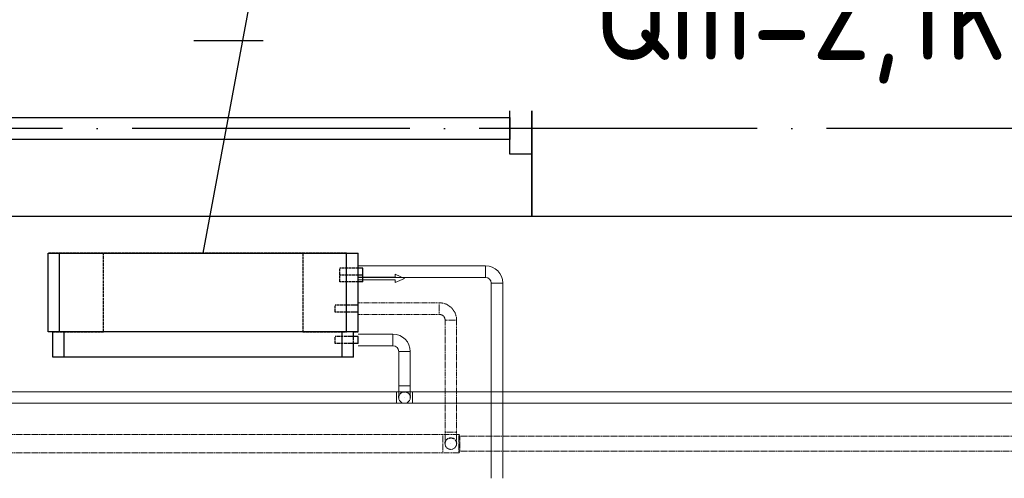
# Model space of a CAD drawing. Header units: millimetres. Extents: x 9824119 to 13672909, y -72394 to 462135.
# Tile 301 of 656: x 10165540 to 10167666, y 22569 to 23560. Entities that reach past the tile are written whole.
import ezdxf
from ezdxf import colors
from ezdxf.entities.mleader import LeaderData, LeaderLine
from ezdxf.math import Vec2, Vec3

# ---------------------------------------------------------------- set-up
doc = ezdxf.new("R2010")
doc.units = ezdxf.units.MM
for name, pattern in [('ACAD_ISO04W100', [30, 24, -3, 0, -3]), ('Hidden', [3, 2, -1]), ('UnderFloor', [7.5, 6, -1.5])]:
    doc.linetypes.add(name, pattern=pattern)
for name, color, linetype in [('MAGI_GENERAL', 7, 'Continuous'), ('PIPE-H1', 7, 'Continuous'), ('PIPE-H1-COMPONENT-', 7, 'Continuous')]:
    doc.layers.add(name, color=color, linetype=linetype)
doc.layers.add('Оси', color=1, linetype='ACAD_ISO04W100', lineweight=0)
doc.styles.add('ISOCPEUR', font='isocpeui.ttf')
doc.styles.add('СПДС', font='isocpeur.ttf')

# ---------------------------------------------------------------- blocks, each defined once
blk = doc.blocks.new('A$C20AA0F24')
at = {"color": 5}
for points in [[(-1878, 241.4), (-458, 241.4), (-458, 621.4), (-1878, 621.4)], [(-1830.5, 375.9), (-1830.5, 486.9), (-1878, 486.9), (-1878, 375.9)], [(-458, 375.9), (-458, 486.9), (-505.5, 486.9), (-505.5, 375.9)], [(-505.5, 407.7), (-505.5, 455.2), (-1830.5, 455.2), (-1830.5, 407.7)]]:
    blk.add_lwpolyline(points, close=True, dxfattribs=at)
blk = doc.blocks.new('вамвамамавмвмммм')
at = {"color": 253, "lineweight": 25}
blk.add_lwpolyline([(1584064.5, 1386564.6), (1582674.5, 1386564.6), (1582674.5, 1386944.6), (1584064.5, 1386944.6)], close=True, dxfattribs=at)
at = {"layer": 'Оси', "color": 18, "lineweight": 25, "ltscale": 25, "true_color": 0x000000}
blk.add_line((1608664.5, 1386754.6), (1571167, 1386754.6), dxfattribs=at)
at = {"color": 253, "lineweight": 25, "xscale": -1}
blk.add_blockref('A$C20AA0F24', (1580796.5, 1386323.2), dxfattribs=at)
blk = doc.blocks.new('_None')
blk = doc.blocks.new('*U3595')
at = {"layer": 'PIPE-H1', "color": 5, "linetype": 'Hidden', "lineweight": 20}
for p, q in [((10166488.3, 22663.6, 12.5), (10166490.6, 22659.6, 12.5)), ((10166488.3, 22623.6, 12.5), (10166490.6, 22627.6, 12.5))]:
    blk.add_line(p, q, dxfattribs=at)
at = {"layer": 'PIPE-H1', "color": 5, "linetype": 'Hidden', "lineweight": 20, "extrusion": (1, 0, 0)}
for centre, major_axis in [((10166488.3, 22643.6, 12.5), (0, 20)), ((10166490.6, 22643.6, 12.5), (0, 16))]:
    blk.add_ellipse(centre, major_axis=major_axis, ratio=1, start_param=0, end_param=3.141593, dxfattribs=at)
blk = doc.blocks.new('*U3717')
at = {"layer": 'PIPE-H1', "color": 82, "linetype": 'Continuous', "lineweight": 20}
for p, q in [((10166353.3, 22755.8, 12.5), (10166388.3, 22755.8, 12.5)), ((10166353.3, 22730.8, 12.5), (10166388.3, 22730.8, 12.5))]:
    blk.add_line(p, q, dxfattribs=at)
at = {"layer": 'PIPE-H1', "color": 82, "linetype": 'Continuous', "lineweight": 20, "extrusion": (1, 0, 0)}
for centre in [(10166353.3, 22743.3, 12.5), (10166388.3, 22743.3, 12.5)]:
    blk.add_ellipse(centre, major_axis=(0, 12.5), ratio=1, start_param=0, end_param=3.141593, dxfattribs=at)
blk = doc.blocks.new('*U3718')
at = {"layer": 'PIPE-H1', "color": 82, "linetype": 'Continuous', "lineweight": 20}
for p, q in [((10166353.3, 22755.8, 12.5), (10163578.3, 22755.8, 12.5)), ((10166353.3, 22730.8, 12.5), (10163578.3, 22730.8, 12.5))]:
    blk.add_line(p, q, dxfattribs=at)
blk = doc.blocks.new('*U3719')
at = {"layer": 'PIPE-H1', "color": 7, "linetype": 'Continuous', "lineweight": -3}
for p, q in [((10166370.8, 22743.3, 285), (10166370.8, 22743.3, 284)), ((10166370.8, 22743.3, 35), (10166370.8, 22743.3, 34))]:
    blk.add_line(p, q, dxfattribs=at)
blk = doc.blocks.new('*U3720')
at = {"layer": 'PIPE-H1', "color": 82, "linetype": 'Continuous', "lineweight": 20, "extrusion": (0, 1, 0)}
blk.add_ellipse((10166370.8, 22768.3, 560), major_axis=(-12.5, 0), ratio=1, start_param=0, end_param=3.141593, dxfattribs=at)
at = {"layer": 'PIPE-H1', "color": 82, "linetype": 'Continuous', "lineweight": 20, "extrusion": (1, 0, 0)}
for centre in [(10166358.3, 22768.3, 535), (10166383.3, 22768.3, 535)]:
    blk.add_ellipse(centre, major_axis=(0, 0, 25), ratio=1, start_param=0, end_param=1.570796, dxfattribs=at)
at = {"layer": 'PIPE-H1', "color": 1, "linetype": 'UnderFloor', "lineweight": -3, "extrusion": (0, 0, -1)}
blk.add_ellipse((10166370.8, 22743.3, 535), major_axis=(-12.5, 0), ratio=1, start_param=0, end_param=3.141593, dxfattribs=at)
at = {"layer": 'PIPE-H1', "color": 82, "linetype": 'Continuous', "lineweight": 20, "extrusion": (0, 0, -1)}
blk.add_ellipse((10166370.8, 22743.3, 535), major_axis=(12.5, 0), ratio=1, start_param=0, end_param=3.141593, dxfattribs=at)
blk = doc.blocks.new('*U3721')
at = {"layer": 'PIPE-H1', "color": 82, "linetype": 'Continuous', "lineweight": 20}
for p, q in [((10166358.3, 22842.6, 560), (10166358.3, 22768.3, 560)), ((10166383.3, 22842.6, 560), (10166383.3, 22768.3, 560))]:
    blk.add_line(p, q, dxfattribs=at)
blk = doc.blocks.new('*U3722')
at = {"layer": 'PIPE-H1', "color": 82, "linetype": 'Continuous', "lineweight": 20}
for major_axis in [(37.5, 0), (12.5, 0)]:
    blk.add_ellipse((10166345.8, 22842.6, 560), major_axis=major_axis, ratio=1, start_param=0, end_param=1.570796, dxfattribs=at)
at = {"layer": 'PIPE-H1', "color": 82, "linetype": 'Continuous', "lineweight": 20, "extrusion": (-1, 0, 0)}
blk.add_ellipse((10166345.8, 22867.6, 560), major_axis=(0, -12.5), ratio=1, start_param=0, end_param=3.141593, dxfattribs=at)
at = {"layer": 'PIPE-H1', "color": 82, "linetype": 'Continuous', "lineweight": 20, "extrusion": (0, -1, 0)}
blk.add_ellipse((10166370.8, 22842.6, 560), major_axis=(12.5, 0), ratio=1, start_param=0, end_param=3.141593, dxfattribs=at)
blk = doc.blocks.new('*U3723')
at = {"layer": 'PIPE-H1', "color": 82, "linetype": 'Continuous', "lineweight": 20}
for p, q in [((10166270.8, 22880.1, 560), (10166345.8, 22880.1, 560)), ((10166270.8, 22855.1, 560), (10166345.8, 22855.1, 560))]:
    blk.add_line(p, q, dxfattribs=at)
blk = doc.blocks.new('*U3725')
at = {"layer": 'PIPE-H1', "color": 82, "linetype": 'Continuous', "lineweight": 20}
for p, q in [((10169163.3, 22755.8, 12.5), (10166388.3, 22755.8, 12.5)), ((10169163.3, 22730.8, 12.5), (10166388.3, 22730.8, 12.5))]:
    blk.add_line(p, q, dxfattribs=at)
blk = doc.blocks.new('*U3873')
at = {"layer": 'PIPE-H1', "color": 5, "linetype": 'Hidden', "lineweight": 20}
for p, q in [((10169263.3, 22659.6, 12.5), (10166490.6, 22659.6, 12.5)), ((10169263.3, 22627.6, 12.5), (10166490.6, 22627.6, 12.5))]:
    blk.add_line(p, q, dxfattribs=at)
blk = doc.blocks.new('*U3886')
at = {"layer": 'PIPE-H1', "color": 5, "linetype": 'Hidden', "lineweight": 20}
for p, q in [((10166453.3, 22663.6, 12.5), (10166488.3, 22663.6, 12.5)), ((10166453.3, 22623.6, 12.5), (10166488.3, 22623.6, 12.5))]:
    blk.add_line(p, q, dxfattribs=at)
at = {"layer": 'PIPE-H1', "color": 5, "linetype": 'Hidden', "lineweight": 20, "extrusion": (1, 0, 0)}
blk.add_ellipse((10166453.3, 22643.6, 12.5), major_axis=(0, 20), ratio=1, start_param=0, end_param=3.141593, dxfattribs=at)
blk = doc.blocks.new('*U3887')
at = {"layer": 'PIPE-H1', "color": 5, "linetype": 'Hidden', "lineweight": 20}
for p, q in [((10166453.3, 22663.6, 12.5), (10163678.3, 22663.6, 12.5)), ((10166453.3, 22623.6, 12.5), (10163678.3, 22623.6, 12.5))]:
    blk.add_line(p, q, dxfattribs=at)
blk = doc.blocks.new('*U3888')
at = {"layer": 'PIPE-H1', "color": 7, "linetype": 'Continuous', "lineweight": -3}
for p, q in [((10166470.8, 22643.6, 300), (10166470.8, 22643.6, 299)), ((10166470.8, 22643.6, 50), (10166470.8, 22643.6, 49))]:
    blk.add_line(p, q, dxfattribs=at)
blk = doc.blocks.new('*U3889')
at = {"layer": 'PIPE-H1', "color": 5, "linetype": 'Hidden', "lineweight": 20, "extrusion": (0, 1, 0)}
blk.add_ellipse((10166470.8, 22668.6, 575), major_axis=(-12.5, 0), ratio=1, start_param=0, end_param=3.141593, dxfattribs=at)
at = {"layer": 'PIPE-H1', "color": 5, "linetype": 'Hidden', "lineweight": 20, "extrusion": (1, 0, 0)}
for centre in [(10166458.3, 22668.6, 550), (10166483.3, 22668.6, 550)]:
    blk.add_ellipse(centre, major_axis=(0, 0, 25), ratio=1, start_param=0, end_param=1.570796, dxfattribs=at)
at = {"layer": 'PIPE-H1', "color": 1, "linetype": 'UnderFloor', "lineweight": -3, "extrusion": (0, 0, -1)}
blk.add_ellipse((10166470.8, 22643.6, 550), major_axis=(-12.5, 0), ratio=1, start_param=0, end_param=3.141593, dxfattribs=at)
at = {"layer": 'PIPE-H1', "color": 5, "linetype": 'Hidden', "lineweight": 20, "extrusion": (0, 0, -1)}
blk.add_ellipse((10166470.8, 22643.6, 550), major_axis=(12.5, 0), ratio=1, start_param=0, end_param=3.141593, dxfattribs=at)
blk = doc.blocks.new('*U3890')
at = {"layer": 'PIPE-H1', "color": 5, "linetype": 'Hidden', "lineweight": 20}
for p, q in [((10166458.3, 22910.6, 575), (10166458.3, 22668.6, 575)), ((10166483.3, 22910.6, 575), (10166483.3, 22668.6, 575))]:
    blk.add_line(p, q, dxfattribs=at)
blk = doc.blocks.new('*U3891')
at = {"layer": 'PIPE-H1', "color": 5, "linetype": 'Hidden', "lineweight": 20}
for major_axis in [(37.5, 0), (12.5, 0)]:
    blk.add_ellipse((10166445.8, 22910.6, 575), major_axis=major_axis, ratio=1, start_param=0, end_param=1.570796, dxfattribs=at)
at = {"layer": 'PIPE-H1', "color": 5, "linetype": 'Hidden', "lineweight": 20, "extrusion": (-1, 0, 0)}
blk.add_ellipse((10166445.8, 22935.6, 575), major_axis=(0, -12.5), ratio=1, start_param=0, end_param=3.141593, dxfattribs=at)
at = {"layer": 'PIPE-H1', "color": 5, "linetype": 'Hidden', "lineweight": 20, "extrusion": (0, -1, 0)}
blk.add_ellipse((10166470.8, 22910.6, 575), major_axis=(12.5, 0), ratio=1, start_param=0, end_param=3.141593, dxfattribs=at)
blk = doc.blocks.new('*U3892')
at = {"layer": 'PIPE-H1', "color": 5, "linetype": 'Hidden', "lineweight": 20}
for p, q in [((10166270.8, 22948.1, 575), (10166445.8, 22948.1, 575)), ((10166270.8, 22923.1, 575), (10166445.8, 22923.1, 575))]:
    blk.add_line(p, q, dxfattribs=at)
blk = doc.blocks.new('*U3897')
at = {"layer": 'PIPE-H1', "color": 1, "linetype": 'Continuous', "lineweight": 20}
for p, q in [((10166558.3, 22990.6, 421), (10166558.3, 22568.6, 421)), ((10166583.3, 22990.6, 421), (10166583.3, 22568.6, 421))]:
    blk.add_line(p, q, dxfattribs=at)
blk = doc.blocks.new('*U3898')
at = {"layer": 'PIPE-H1', "color": 1, "linetype": 'Continuous', "lineweight": 20}
for major_axis in [(37.5, 0), (12.5, 0)]:
    blk.add_ellipse((10166545.8, 22990.6, 421), major_axis=major_axis, ratio=1, start_param=0, end_param=1.570796, dxfattribs=at)
at = {"layer": 'PIPE-H1', "color": 1, "linetype": 'Continuous', "lineweight": 20, "extrusion": (-1, 0, 0)}
blk.add_ellipse((10166545.8, 23015.6, 421), major_axis=(0, -12.5), ratio=1, start_param=0, end_param=3.141593, dxfattribs=at)
at = {"layer": 'PIPE-H1', "color": 1, "linetype": 'Continuous', "lineweight": 20, "extrusion": (0, -1, 0)}
blk.add_ellipse((10166570.8, 22990.6, 421), major_axis=(12.5, 0), ratio=1, start_param=0, end_param=3.141593, dxfattribs=at)
blk = doc.blocks.new('*U3899')
at = {"layer": 'PIPE-H1', "color": 1, "linetype": 'Continuous', "lineweight": 20}
for p, q in [((10166270.8, 23028.1, 421), (10166545.8, 23028.1, 421)), ((10166270.8, 23003.1, 421), (10166545.8, 23003.1, 421))]:
    blk.add_line(p, q, dxfattribs=at)
blk = doc.blocks.new('*U4102')
at = {"layer": 'PIPE-H1-COMPONENT-', "color": 7, "linetype": 'Continuous', "lineweight": -3}
blk.add_line((10166270.8, 23015.6, 421), (10166270.8, 23015.6, 420), dxfattribs=at)
blk = doc.blocks.new('*U4103')
at = {"layer": 'PIPE-H1-COMPONENT-', "color": 11, "linetype": 'Continuous', "lineweight": 20}
for p, q in [((10166350.8, 23003.6, 360), (10166270.8, 23003.6, 360)), ((10166270.8, 23003.6, 360), (10166270.8, 22997.6, 360)), ((10166270.8, 22997.6, 360), (10166350.8, 22997.6, 360)), ((10166370.8, 23000.6, 360), (10166350.8, 23009.6, 360)), ((10166350.8, 23009.6, 360), (10166350.8, 23003.6, 360)), ((10166350.8, 22991.6, 360), (10166370.8, 23000.6, 360)), ((10166350.8, 22997.6, 360), (10166350.8, 22991.6, 360))]:
    blk.add_line(p, q, dxfattribs=at)
at = {"layer": 'PIPE-H1-COMPONENT-', "color": 11, "linetype": 'Continuous', "lineweight": 20, "extrusion": (1, 0, 0)}
blk.add_circle((23000.6, 360, 10166270.8), 7.5, dxfattribs=at)
blk = doc.blocks.new('*U4104')
at = {"layer": 'MAGI_GENERAL', "color": 1, "linetype": 'UnderFloor', "lineweight": -3}
for p, q in [((10165720.8, 23055.6, 100), (10165600.8, 23055.6, 100)), ((10165600.8, 23055.6, 100), (10165600.8, 23055.6)), ((10166245.8, 23055.6, 100), (10165600.8, 23055.6, 100)), ((10165600.8, 23055.6, 100), (10165600.8, 23055.6, 535.5)), ((10165720.8, 22885.6, 100), (10165720.8, 23055.6, 100)), ((10165720.8, 23055.6, 100), (10165720.8, 23055.6)), ((10166150.8, 23055.6, 100), (10166150.8, 22885.6, 100)), ((10166245.8, 23055.6, 100), (10166150.8, 23055.6, 100)), ((10166150.8, 23055.6, 100), (10166150.8, 23055.6)), ((10166270.8, 22993.1, 100), (10166270.8, 23055.6, 100)), ((10166270.8, 23055.6, 100), (10166270.8, 23055.6)), ((10166270.8, 23055.6, 535.5), (10166270.8, 23055.6, 100)), ((10166270.8, 22993.1, 100), (10166270.8, 23055.6, 100)), ((10166270.8, 23023.1, 421), (10166230.8, 23023.1, 421)), ((10166270.8, 23008.1, 421), (10166230.8, 23008.1, 421)), ((10166270.8, 22993.1, 360), (10166230.8, 22993.1, 360)), ((10166260.4, 22943.1, 575), (10166220.8, 22943.1, 575)), ((10166260.4, 22928.1, 575), (10166220.8, 22928.1, 575)), ((10166270.8, 22928.1, 100), (10166270.8, 22943.1, 100)), ((10166270.8, 22928.1, 535.5), (10166270.8, 22943.1, 535.5)), ((10166270.8, 22928.1, 100), (10166270.8, 22943.1, 100)), ((10165600.8, 22885.6, 100), (10165600.8, 22885.6)), ((10165600.8, 22885.6, 535.5), (10165600.8, 22885.6, 100)), ((10166235.8, 22885.6, 100), (10165610.8, 22885.6, 100)), ((10165610.8, 22885.6, 100), (10165610.8, 22885.6, 535.5)), ((10165610.8, 22885.6, 535.5), (10165625.8, 22885.6, 586.2)), ((10165610.8, 22885.6, 100), (10165720.8, 22885.6, 100)), ((10165610.8, 22885.6, 100), (10165635.8, 22885.6, 100)), ((10165720.8, 22885.6, 100), (10165720.8, 22885.6)), ((10166150.8, 22885.6, 100), (10166235.8, 22885.6, 100)), ((10166150.8, 22885.6, 100), (10166150.8, 22885.6)), ((10166235.8, 22885.6, 620), (10166245.8, 22885.6, 586.2)), ((10166260.8, 22885.6, 535.5), (10166260.8, 22885.6, 100)), ((10166260.8, 22860.1, 100), (10166260.8, 22885.6, 100)), ((10166260.8, 22885.6, 100), (10166270.8, 22885.6, 100)), ((10166260.8, 22885.6, 100), (10166270.8, 22885.6, 100)), ((10166270.8, 22885.6, 100), (10166270.8, 22885.6)), ((10166270.8, 22885.6, 100), (10166270.8, 22885.6, 535.5)), ((10166253.6, 22875.1, 560), (10166220.8, 22875.1, 560)), ((10166260.8, 22860.1, 535.5), (10166260.8, 22875.1, 535.5)), ((10166253.6, 22860.1, 560), (10166220.8, 22860.1, 560)), ((10165610.8, 22830.6, 535.5), (10165610.8, 22830.6, 100)), ((10166260.8, 22830.6, 100), (10166260.8, 22830.6, 535.5))]:
    blk.add_line(p, q, dxfattribs=at)
at = {"layer": 'MAGI_GENERAL', "color": 7, "linetype": 'Continuous', "lineweight": -3}
for p, q in [((10165600.8, 22885.6, 535.5), (10165600.8, 23055.6, 535.5)), ((10165600.8, 23055.6, 535.5), (10165625.8, 23055.6, 630)), ((10165625.8, 22885.6, 630), (10165625.8, 23055.6, 630)), ((10165625.8, 23055.6, 630), (10166245.8, 23055.6, 630)), ((10166245.8, 22885.6, 630), (10166245.8, 23055.6, 630)), ((10166245.8, 23055.6, 630), (10166270.8, 23055.6, 535.5)), ((10166270.8, 22943.1, 535.5), (10166270.8, 23055.6, 535.5)), ((10166280.8, 23023.1, 421), (10166270.8, 23023.1, 421)), ((10166280.8, 23008.1, 421), (10166270.8, 23008.1, 421)), ((10166280.8, 22993.1, 360), (10166270.8, 22993.1, 360)), ((10166270.8, 22943.1, 575), (10166260.4, 22943.1, 575)), ((10166270.8, 22928.1, 575), (10166260.4, 22928.1, 575)), ((10166270.8, 22885.6, 535.5), (10166270.8, 22928.1, 535.5)), ((10165625.8, 22885.6, 630), (10165600.8, 22885.6, 535.5)), ((10165610.8, 22830.6, 535.5), (10165610.8, 22885.6, 535.5)), ((10166245.8, 22885.6, 630), (10165625.8, 22885.6, 630)), ((10165635.8, 22830.6, 620), (10165635.8, 22885.6, 620)), ((10166235.8, 22830.6, 620), (10166235.8, 22885.6, 620)), ((10166270.8, 22885.6, 535.5), (10166245.8, 22885.6, 630)), ((10166260.8, 22875.1, 535.5), (10166260.8, 22885.6, 535.5)), ((10166270.8, 22875.1, 560), (10166253.6, 22875.1, 560)), ((10166270.8, 22860.1, 560), (10166253.6, 22860.1, 560)), ((10166260.8, 22830.6, 535.5), (10166260.8, 22860.1, 535.5)), ((10165635.8, 22830.6, 620), (10165610.8, 22830.6, 535.5)), ((10166235.8, 22830.6, 620), (10165635.8, 22830.6, 620)), ((10166260.8, 22830.6, 535.5), (10166235.8, 22830.6, 620))]:
    blk.add_line(p, q, dxfattribs=at)
at = {"layer": 'MAGI_GENERAL', "color": 1, "linetype": 'UnderFloor', "lineweight": -3, "extrusion": (-1, 0, 0)}
for centre in [(10166230.8, 23015.6, 421), (10166230.8, 23000.6, 360), (10166220.8, 22935.6, 575), (10166220.8, 22867.6, 560)]:
    blk.add_ellipse(centre, major_axis=(0, -7.5), ratio=1, start_param=0, end_param=3.141593, dxfattribs=at)
at = {"layer": 'MAGI_GENERAL', "color": 7, "linetype": 'Continuous', "lineweight": -3, "extrusion": (-1, 0, 0)}
for centre in [(10166280.8, 23015.6, 421), (10166280.8, 23000.6, 360), (10166270.8, 22935.6, 575), (10166270.8, 22867.6, 560)]:
    blk.add_ellipse(centre, major_axis=(0, -7.5), ratio=1, start_param=0, end_param=3.141593, dxfattribs=at)

msp = doc.modelspace()

# ---------------------------------------------------------------- block references
msp.add_blockref('вамвамамавмвмммм', (8583971.2, -1363429.7))
at = {"layer": 'PIPE-H1'}
for name in ['*U3899', '*U3898', '*U3897', '*U3892', '*U3891', '*U3890', '*U3723', '*U3722', '*U3721', '*U3720', '*U3718', '*U3717', '*U3719', '*U3725', '*U3887', '*U3886', '*U3889', '*U3595', '*U3873', '*U3888']:
    msp.add_blockref(name, (0, 0), dxfattribs=at)
at = {"layer": 'PIPE-H1-COMPONENT-'}
for name in ['*U4102', '*U4103']:
    msp.add_blockref(name, (0, 0), dxfattribs=at)

# ---------------------------------------------------------------- next in the draw order: leaders
at = {"color": 5, "lineweight": 25, "ltscale": 15}
ml = msp.add_multileader_mtext('Standard', dxfattribs=at)
ml.set_content('{\\fGOST Common|b0|i0|c204|p34;\\W0.9;\\C256;Фанкойл напольный Qx=1,6kBm Qm=2,1kBm}', color=14, style='СПДС')
ml.set_leader_properties()
ml.set_arrow_properties(name='NONE')
ml.build(insert=Vec2(0, 0))
ml.multileader.update_dxf_attribs({"text_left_attachment_type": 6, "text_right_attachment_type": 6, "dogleg_length": 0.36, "arrow_head_size": 100})
ctx = ml.context
ctx.base_point, ctx.char_height, ctx.arrow_head_size, ctx.plane_origin = Vec3(10163401.3, 24529.4, 630), 220, 100, Vec3(10152914, 37750.5, 630)
ctx.left_attachment, ctx.right_attachment, ctx.text_align_type = 6, 6, 1
notes = []
notes.append((ctx, [(1, (1, 1, 0), (10163401, 24529.4, 630), (1, 0), 0.36, [(1, [(10163125.8, 23055.6, 630)], 0, [])])]))
ctx.mtext.insert, ctx.mtext.width, ctx.mtext.defined_height, ctx.mtext.alignment, ctx.mtext.flow_direction = Vec3(10164585.6, 24793.4, 630), 2438.932, 630, 2, 5
ctx.mtext.has_bg_fill, ctx.mtext.bg_color, ctx.mtext.bg_scale_factor, ctx.mtext.bg_transparency, ctx.mtext.use_window_bg_color = 1, -1027028792, 1.5, 0, 1
ml = msp.add_multileader_mtext('Standard', dxfattribs=at)
ml.set_content('{\\fGOST Common|b0|i0|c204|p34;\\W0.9;\\C256;Фанкойл напольный Qx=1,6kBm Qm=2,1kBm}', color=14, style='СПДС')
ml.set_leader_properties()
ml.set_arrow_properties(name='NONE')
ml.build(insert=Vec2(0, 0))
ml.multileader.update_dxf_attribs({"text_left_attachment_type": 6, "text_right_attachment_type": 6, "dogleg_length": 0.36, "arrow_head_size": 100})
ctx = ml.context
ctx.base_point, ctx.char_height, ctx.arrow_head_size, ctx.plane_origin = Vec3(10166211.3, 24529.4, 630), 220, 100, Vec3(10155724, 37750.5, 630)
ctx.left_attachment, ctx.right_attachment, ctx.text_align_type = 6, 6, 1
notes.append((ctx, [(1, (1, 1, 0), (10166211, 24529.4, 630), (1, 0), 0.36, [(1, [(10165935.8, 23055.6, 630)], 0, [])])]))
ctx.mtext.insert, ctx.mtext.width, ctx.mtext.defined_height, ctx.mtext.alignment, ctx.mtext.flow_direction = Vec3(10167395.6, 24793.4, 630), 2438.932, 630, 2, 5
ctx.mtext.has_bg_fill, ctx.mtext.bg_color, ctx.mtext.bg_scale_factor, ctx.mtext.bg_transparency, ctx.mtext.use_window_bg_color = 1, -1027028792, 1.5, 0, 1
for ctx, leaders in notes:
    for number, flags, end, landing, length, lines in leaders:
        leader = LeaderData()
        leader.index, (leader.has_last_leader_line, leader.has_dogleg_vector, leader.attachment_direction) = number, flags
        leader.last_leader_point, leader.dogleg_vector, leader.dogleg_length = Vec3(end), Vec3(landing), length
        for number, points, colour, breaks in lines:
            line = LeaderLine()
            line.index, line.vertices, line.color, line.breaks = number, Vec3.list(points), colors.encode_raw_color(colour), breaks
            leader.lines.append(line)
        ctx.leaders.append(leader)

# ---------------------------------------------------------------- next in the draw order: block references
at = {"layer": 'MAGI_GENERAL'}
msp.add_blockref('*U4104', (0, 0), dxfattribs=at)

# ---------------------------------------------------------------- next in the draw order: texts
at = {"char_height": 300, "attachment_point": 1, "style": 'ISOCPEUR'}
for s, insert, width in [('\\pi13638.10589;{\\fISOCPEUR|b0|i0|c204|p34;\\H1.66667x;\\L\\C7;\\P\\pi10874.35036;\\H1.1x;Общие указания\\l\\P\\pi13638.10589;\\P\\pi-900,l1200,t1200;\\H0.72727x;1.^IПроект выполнен на основании задания заказчика и задания на проектирование архитектурно-строительных чертежей.\\P2.^IПроект соответствует действующим нормам :\\P\\pl900,t900;\\fSymbol|b0|i0|c2|p18;·^I\\fISOCPEUR|b0|i0|c204|p34;КМК 2. 04.05-97* "Отопление, вентиляция и кондиционирование воздуха".\\P\\fSymbol|b0|i0|c2|p18;·^I\\fISOCPEUR|b0|i0|c204|p34;ШНК 2.08.02-09* "Общественные здания и сооружение" \\P\\fSymbol|b0|i0|c2|p18;·^I\\fISOCPEUR|b0|i0|c204|p34;КМК 2.01.01-94 "Климатические и физико-геологические данные для проектирования".\\P\\fSymbol|b0|i0|c2|p18;·^I\\fISOCPEUR|b0|i0|c204|p34;КМК 2.01.04-97* "Строительная теплотехника".\\P\\fSymbol|b0|i0|c2|p18;·^I\\fISOCPEUR|b0|i0|c204|p34;ГОСТ 21.602-2003 "Правила выполнения рабочей документации отопления, вентиляции и кондиционирования".\\P\\fSymbol|b0|i0|c2|p18;·^I\\fISOCPEUR|b0|i0|c204|p34;ШНК \\fISOCPEUR|b0|i0|c186|p34;2.01.02-04\\fISOCPEUR|b0|i0|c204|p34; - \\fISOCPEUR|b0|i0|c186|p34;"\\fISOCPEUR|b0|i0|c204|p34;Пожарная безопасность зданий и сооружений\\fISOCPEUR|b0|i0|c186|p34;"\\fISOCPEUR|b0|i0|c204|p34;;\\P\\pl1200,t1200;3.^I  Расчетные параметры наружного воздуха для проектирования отопления, вентиляции и кондиционирования воздуха приняты по КМК 2.01.01-94.\\P\\pi-300,l300,tz;      Для проектирования отопления, вентиляции и кондиционирования воздуха: \\P\\pl1500,t1500;-^IХолодный  период  года Тн\\fISOCPEUR|b0|i0|c186|p34;=-14.0°C\\fISOCPEUR|b0|i0|c204|p34;; I=-12,4 кДж/кг (Парам. Б);\\P-^IТеплый  период  года Тн=33°C; I=55,7 кДж/кг  (Парам. А);\\P-^IТеплый  период  года Тн=37,5°C; I=65,2 кДж/кг (Парам. Б);\\P-^IСкорость ветра  - V=1,6 м/сек - холодный период;\\P-^IСкорость ветра  - V=1,9 м/сек - теплый  период;\\P-^IПродолжительность отопительного периода  Zот.пер.=129суток;\\P-^IСредняя температура отопительного периода  tот.пер.=2,7°C;\\P-^IБарометрическое давление в районе строительства Рбар=950 Гпа.\\P\\pi600,l0,tz;\\P\\pi11458.1097;\\LТЕПЛОСНАБЖЕНИЕ\\P\\pi13638.10589;\\l\\P\\pi0;\\C0;В качестве источника тепла выбран установленный во дворе здания тепловой насос, рассчитанный на работу в температурном режиме 40–30 °C.^J^JСистема отопления спроектирована как двухтрубная, в ней используются напольный фанкойл.\\P^JОсновным источником тепла является тепловой насос. \\P^JОсновное охлаждение осуществляется с помощью\\Pтепловых насосов. Для отвода конденсата, образующегося в фанкойлах, предусмотрены дренажные трубы. Основные водосточные и обратные трубы выполнены из полипропилена. \\P\\pi600;^JОсновные подающие и обратные трубы выполнены из полипропилена. Слив воды из системы осуществляется через регулировочный узел. Для снижения теплопотерь через трубы выполнены работы по теплоизоляции.\\C7; \\P\\pi12278.10827;\\LОТОПЛЕНИЕ\\l\\P\\pi0;  Для достижения  комфортных условий в зимнее время и компенсации теплопотерь в помещениях установлены \\C0;фанкойл\\C7;ы обеспечивающие в помещениях нормируемую температуру воздуха:\\P\\pi-300,l1500,t1500;-^IКабинет врача +20°C.\\P-^IЗал       +22°C.\\P-^IФизиотерапия     +21°C.\\P\\pi0,l0,tz;   На каждом приборе предусматривается устанавка термостатического клапана и запорного крана. Рекомендуется применить трубопроводы стабильные полипропиленовые. Система теплоснабжения \\C0;фанкойл\\C7;ов двухтрубная с принудительной циркуляцией, горизонтальная. Удаление воздуха осуществляется из воздухоспускных кранов установленных в \\C0;фанкойл\\C7;ах. Все монтажные и наладочные работы проводить в соответствии с нормативными документами и инструкциям фирм-изготовителя.}', (9986122.2, 27067.1), 27276.212), ('{\\fISOCPEUR|b0|i0|c204|p34;\\C7;^I\\A1;\\L\\P\\pi10515.36534;\\H1.33333x;ВЕНТИЛЯЦИЯ\\P\\pi0;\\l^IВ здании предусмотрена приточно-вытяжная вентиляция с естественным и \\Pмеханическим побуждением, для функционально различных и конструктивно раздельных групп \\Pпомещений.   ^I  \\P^IТакже предусматривается естественная вентиляция с удалением и поступлением воздуха через окна и двери.\\P^IУдаление воздуха из помещений производится с помощью вытяжных решеток.\\P^IМатериал воздуховодов - тонколистовая оцинкованная сталь по ГОСТ 14918-80.\\P^IВоздуховоды систем вытяжной вентиляции выполняются класса "Н" (нормально плотный).\\P^IМонтаж систем вентиляции выполнить в соответствии с \\A0;КМК 3.05.01.-9\\A1;7\\P\\A0;\\L\\P\\pi12075.36144;\\P\\pi7995.37164;ПРИМЕЧАНИЯ (ТЕПЛОСНАБЖЕНИЕ)\\P\\pi-900,l900,t900;\\l1.^IЧертеж читать совместно со спецификацией и с другими разделами проекта.\\P2.^IМонтаж оборудования и трубопроводов производить в соответствии с местными \\P\\pi0;действующими нормами и правилами, и требованиями завода-изготовителя оборудования.\\P\\pi-900;3.^IТрубопроводы системы теплоснабжения радиаторов приняты полипропиленовыми.\\P4.^IНа планах и схемах указаны наружный диаметр и толщина стенки полипропиленовых \\P\\pi0;трубопроводов.\\P\\pi-900;5.^IПриборы и трубопроводы нанесены условно.\\P6.^IУклон трубопроводов выполнить согласно схемам в сторону ближайшего вертикального \\P\\pi0;стояка.\\P\\pi-900;7.^IВсе отметки указаны от уровня пола этажа. \\P8.^IКрепить трубу в штробе каждые 2 метра.\\P9.^IТрубопроводы отопления, прокладываемые в полу покрыть трубчатой тепловой изоляцией \\P\\pi0;из вспученного полителена "Isocom" толщиной 9 мм.\\P\\pi-900;10.^IДиаметры запорно-регулирующей арматуры и фильтров соответствуют диаметру \\P\\pi0;трубопроводов, если не указано иное.\\P\\pi3390,l600,tz;\\P\\pi5455.37799,l0;\\LПРИМЕЧАНИЯ (ВЕНТИЛЯЦИЯ И КОНДИЦИОНИРОВАНИЕ)\\l\\P\\pi-900,l900,t900;1.^IВентиляционные системы показаны условно.\\P2.^IЧертеж читать совместно со спецификацией и остальными разделами проекта \\P3.^IВсе неплотности при пересечении инженерными коммуникациями огнестойких стен, \\P\\pi0;перекрытий и перегородок заделать материалами, соответствующими по степени \\Pогнестойкости пересекаемым ограждениям.\\P\\pi-900;4.^IВ сан-узлах двери не оборудованные переточными решетками, предусмотреть с \\P\\pi0;подрезкой дверного полотна, высота щели не менее 20 мм. Если конструкция дверей не \\Pпозволяет предусмотреть щели в нижней части, то необходимо выполнить установку \\Pжалюзийной решетки в нижней половине двери.\\P\\pi-900;5.^IРазместить все приборы для измерения температуры, давления и скорости потока в \\P\\pi0;доступных местах с прямыми секциями труб или воздуховодов наверху или внизу, \\Pсогласно рекомендациям завода изготовителя для точности показаний.\\P\\pi-900;6.^IУстановить расположение диффузоров, отдушин и вентиляционных решеток согласно \\P\\pi0;архитектурным планам потолка, освещения и другим деталям/узлам потолка и \\Pвыполнить незначительные изменения для обеспечения соответствия.\\P\\pi-900;7.^IМонтаж оборудования выполнить в соответствии с местными нормами и правилами, а \\P\\pi0;так же требованиями завода-изготовителя оборудования \\P\\pi-900;8.^IВсе отметки оборудований даны от пола этажа.\\P}', (10015733.6, 26003.4), 24350.724)]:
    msp.add_mtext(s, dxfattribs=dict(at, insert=insert, width=width))

doc.saveas('drawing.dxf')
